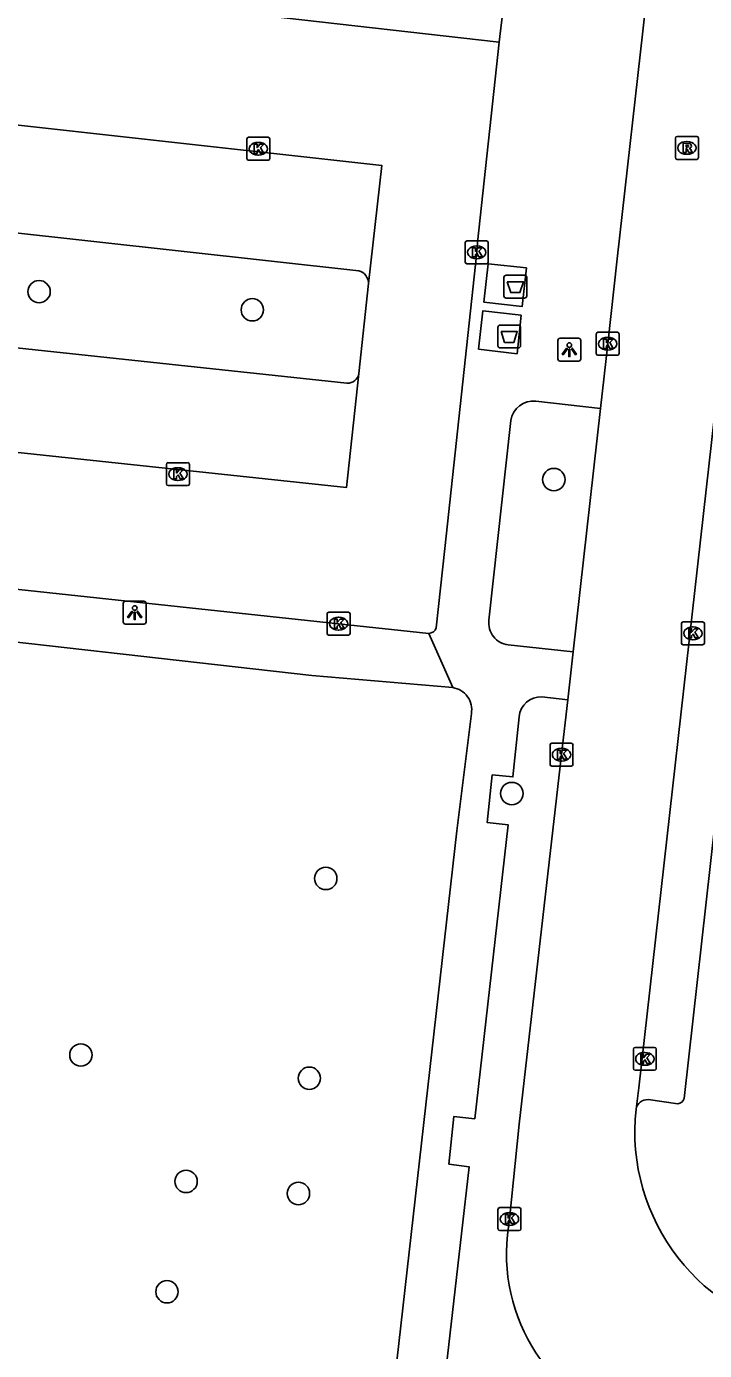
# Model space of a CAD drawing. Extents: x 161928 to 163055, y 386475 to 387428.
# Drawn here: x 162031.2 to 162060.7, y 386553.8 to 386611.6 of the extents above; entities that cross this region are included whole.
import ezdxf

# ---------------------------------------------------------------- set-up
doc = ezdxf.new("R2010")
doc.units = 0
for name, color, linetype in [('IMGEO_Afval_apart_plaats', 7, 'Continuous'), ('IMGEO_Boom', 7, 'Continuous'), ('IMGEO_Kolk', 7, 'Continuous'), ('IMGEO_Lichtpunt', 7, 'Continuous'), ('IMGEO_Parkeervlak_open', 7, 'Continuous'), ('IMGEO_Rijbaan_lokaal_open', 7, 'Continuous'), ('IMGEO_Rioolput', 7, 'Continuous'), ('IMGEO_Voetpad_gesloten', 7, 'Continuous'), ('IMGEO_Voetpad_open', 7, 'Continuous')]:
    doc.layers.add(name, color=color, linetype=linetype)

msp = doc.modelspace()

# ---------------------------------------------------------------- linework, layer by layer
at = {"layer": 'IMGEO_Afval_apart_plaats'}
for p, q in [((162051.997, 386599.869), (162051.997, 386600.669)), ((162051.997, 386600.669), (162051.997, 386599.869)), ((162052.097, 386600.769), (162052.887, 386600.769)), ((162052.887, 386600.769), (162052.097, 386600.769)), ((162052.987, 386600.669), (162052.987, 386599.869)), ((162052.987, 386599.869), (162052.987, 386600.669)), ((162052.887, 386599.769), (162052.097, 386599.769)), ((162052.097, 386599.769), (162052.887, 386599.769)), ((162051.832, 386598.591), (162052.622, 386598.591)), ((162052.622, 386598.591), (162051.832, 386598.591)), ((162051.732, 386597.691), (162051.732, 386598.491)), ((162051.732, 386598.491), (162051.732, 386597.691)), ((162052.722, 386598.491), (162052.722, 386597.691)), ((162052.722, 386597.691), (162052.722, 386598.491)), ((162052.622, 386597.591), (162051.832, 386597.591)), ((162051.832, 386597.591), (162052.622, 386597.591))]:
    msp.add_line(p, q, dxfattribs=at)
for points in [[(162052.14, 386600.483), (162052.844, 386600.483), (162052.695, 386600.013), (162052.289, 386600.013), (162052.14, 386600.483)], [(162051.875, 386598.305), (162052.579, 386598.305), (162052.43, 386597.835), (162052.024, 386597.835), (162051.875, 386598.305)]]:
    msp.add_lwpolyline(points, dxfattribs=at)
for centre, start, end in [((162052.097, 386600.669), 90, 180), ((162052.097, 386600.669), 90, 180), ((162052.887, 386600.669), 0, 90), ((162052.887, 386600.669), 360, 90), ((162052.097, 386599.869), 180, 270), ((162052.097, 386599.869), 180, 270), ((162052.887, 386599.869), 270, 0), ((162052.887, 386599.869), 270, 0), ((162051.832, 386598.491), 90, 180), ((162051.832, 386598.491), 90, 180), ((162052.622, 386598.491), 0, 90), ((162052.622, 386598.491), 360, 90), ((162051.832, 386597.691), 180, 270), ((162051.832, 386597.691), 180, 270), ((162052.622, 386597.691), 270, 0), ((162052.622, 386597.691), 270, 0)]:
    msp.add_arc(centre, 0.1, start, end, dxfattribs=at)
at = {"layer": 'IMGEO_Boom'}
for centre in [(162031.701, 386600.05), (162041.011, 386599.259), (162054.174, 386591.844), (162052.34, 386578.137), (162044.218, 386574.432), (162033.528, 386566.722), (162043.5, 386565.706), (162038.119, 386561.203), (162043.023, 386560.676), (162037.286, 386556.387)]:
    msp.add_circle(centre, 0.489, dxfattribs=at)
at = {"layer": 'IMGEO_Kolk'}
for p, q in [((162040.772, 386605.863), (162040.772, 386606.715)), ((162040.847, 386606.789), (162041.699, 386606.789)), ((162041.773, 386606.715), (162041.773, 386605.863)), ((162041.26, 386606.569), (162041.285, 386606.569)), ((162041.699, 386605.789), (162040.847, 386605.789)), ((162041.283, 386606.009), (162041.258, 386606.009)), ((162050.307, 386601.342), (162050.307, 386602.194)), ((162050.382, 386602.268), (162051.234, 386602.268)), ((162050.795, 386602.048), (162050.82, 386602.048)), ((162051.308, 386602.194), (162051.308, 386601.342)), ((162050.818, 386601.488), (162050.793, 386601.488)), ((162051.234, 386601.268), (162050.382, 386601.268)), ((162056.022, 386597.349), (162056.022, 386598.201)), ((162056.097, 386598.275), (162056.949, 386598.275)), ((162056.51, 386598.055), (162056.535, 386598.055)), ((162057.023, 386598.201), (162057.023, 386597.349)), ((162056.533, 386597.495), (162056.508, 386597.495)), ((162056.949, 386597.275), (162056.097, 386597.275)), ((162037.262, 386591.657), (162037.262, 386592.509)), ((162037.337, 386592.583), (162038.189, 386592.583)), ((162037.75, 386592.363), (162037.775, 386592.363)), ((162038.263, 386592.509), (162038.263, 386591.657)), ((162038.189, 386591.583), (162037.337, 386591.583)), ((162037.773, 386591.803), (162037.748, 386591.803)), ((162044.277, 386585.127), (162044.277, 386585.979)), ((162044.352, 386586.053), (162045.204, 386586.053)), ((162044.765, 386585.833), (162044.79, 386585.833)), ((162045.278, 386585.979), (162045.278, 386585.127)), ((162044.788, 386585.273), (162044.763, 386585.273)), ((162059.742, 386584.706), (162059.742, 386585.558)), ((162059.817, 386585.632), (162060.669, 386585.632)), ((162060.23, 386585.412), (162060.255, 386585.412)), ((162060.743, 386585.558), (162060.743, 386584.706)), ((162045.204, 386585.053), (162044.352, 386585.053)), ((162060.669, 386584.632), (162059.817, 386584.632)), ((162060.253, 386584.852), (162060.228, 386584.852)), ((162054.008, 386579.41), (162054.008, 386580.262)), ((162054.083, 386580.336), (162054.935, 386580.336)), ((162054.496, 386580.116), (162054.521, 386580.116)), ((162055.009, 386580.262), (162055.009, 386579.41)), ((162054.519, 386579.556), (162054.494, 386579.556)), ((162054.935, 386579.336), (162054.083, 386579.336)), ((162057.645, 386566.128), (162057.645, 386566.98)), ((162057.72, 386567.054), (162058.572, 386567.054)), ((162058.133, 386566.834), (162058.158, 386566.834)), ((162058.646, 386566.98), (162058.646, 386566.128)), ((162058.156, 386566.274), (162058.131, 386566.274)), ((162058.572, 386566.054), (162057.72, 386566.054)), ((162051.735, 386559.132), (162051.735, 386559.984)), ((162051.81, 386560.058), (162052.662, 386560.058)), ((162052.223, 386559.838), (162052.248, 386559.838)), ((162052.736, 386559.984), (162052.736, 386559.132)), ((162052.246, 386559.278), (162052.221, 386559.278)), ((162052.662, 386559.058), (162051.81, 386559.058))]:
    msp.add_line(p, q, dxfattribs=at)
for points in [[(162040.772, 386605.863), (162040.772, 386606.715)], [(162040.847, 386606.789), (162041.699, 386606.789)], [(162041.773, 386606.715), (162041.773, 386605.863)], [(162041.093, 386606.489), (162041.216, 386606.489), (162041.216, 386606.338), (162041.346, 386606.489), (162041.51, 386606.489), (162041.364, 386606.338), (162041.517, 386606.089), (162041.365, 386606.089), (162041.28, 386606.253), (162041.216, 386606.186), (162041.216, 386606.089), (162041.093, 386606.089), (162041.093, 386606.489)], [(162041.699, 386605.789), (162040.847, 386605.789)], [(162050.307, 386601.342), (162050.307, 386602.194)], [(162050.382, 386602.268), (162051.234, 386602.268)], [(162050.628, 386601.968), (162050.751, 386601.968), (162050.751, 386601.817), (162050.881, 386601.968), (162051.045, 386601.968), (162050.899, 386601.817), (162051.052, 386601.568), (162050.9, 386601.568), (162050.815, 386601.732), (162050.751, 386601.665), (162050.751, 386601.568), (162050.628, 386601.568), (162050.628, 386601.968)], [(162051.308, 386602.194), (162051.308, 386601.342)], [(162051.234, 386601.268), (162050.382, 386601.268)], [(162056.022, 386597.349), (162056.022, 386598.201)], [(162056.097, 386598.275), (162056.949, 386598.275)], [(162056.343, 386597.975), (162056.466, 386597.975), (162056.466, 386597.824), (162056.596, 386597.975), (162056.76, 386597.975), (162056.614, 386597.824), (162056.767, 386597.575), (162056.615, 386597.575), (162056.53, 386597.739), (162056.466, 386597.672), (162056.466, 386597.575), (162056.343, 386597.575), (162056.343, 386597.975)], [(162057.023, 386598.201), (162057.023, 386597.349)], [(162056.949, 386597.275), (162056.097, 386597.275)], [(162037.262, 386591.657), (162037.262, 386592.509)], [(162037.337, 386592.583), (162038.189, 386592.583)], [(162037.583, 386592.283), (162037.706, 386592.283), (162037.706, 386592.132), (162037.836, 386592.283), (162038, 386592.283), (162037.854, 386592.132), (162038.007, 386591.883), (162037.855, 386591.883), (162037.77, 386592.047), (162037.706, 386591.98), (162037.706, 386591.883), (162037.583, 386591.883), (162037.583, 386592.283)], [(162038.263, 386592.509), (162038.263, 386591.657)], [(162038.189, 386591.583), (162037.337, 386591.583)], [(162044.277, 386585.127), (162044.277, 386585.979)], [(162044.352, 386586.053), (162045.204, 386586.053)], [(162045.278, 386585.979), (162045.278, 386585.127)], [(162044.598, 386585.753), (162044.721, 386585.753), (162044.721, 386585.602), (162044.851, 386585.753), (162045.015, 386585.753), (162044.869, 386585.602), (162045.022, 386585.353), (162044.87, 386585.353), (162044.785, 386585.517), (162044.721, 386585.45), (162044.721, 386585.353), (162044.598, 386585.353), (162044.598, 386585.753)], [(162059.742, 386584.706), (162059.742, 386585.558)], [(162059.817, 386585.632), (162060.669, 386585.632)], [(162060.063, 386585.332), (162060.186, 386585.332), (162060.186, 386585.181), (162060.316, 386585.332), (162060.48, 386585.332), (162060.334, 386585.181), (162060.487, 386584.932), (162060.335, 386584.932), (162060.25, 386585.096), (162060.186, 386585.029), (162060.186, 386584.932), (162060.063, 386584.932), (162060.063, 386585.332)], [(162060.743, 386585.558), (162060.743, 386584.706)], [(162045.204, 386585.053), (162044.352, 386585.053)], [(162060.669, 386584.632), (162059.817, 386584.632)], [(162054.008, 386579.41), (162054.008, 386580.262)], [(162054.083, 386580.336), (162054.935, 386580.336)], [(162054.329, 386580.036), (162054.452, 386580.036), (162054.452, 386579.885), (162054.582, 386580.036), (162054.746, 386580.036), (162054.6, 386579.885), (162054.753, 386579.636), (162054.601, 386579.636), (162054.516, 386579.8), (162054.452, 386579.733), (162054.452, 386579.636), (162054.329, 386579.636), (162054.329, 386580.036)], [(162055.009, 386580.262), (162055.009, 386579.41)], [(162054.935, 386579.336), (162054.083, 386579.336)], [(162057.645, 386566.128), (162057.645, 386566.98)], [(162057.72, 386567.054), (162058.572, 386567.054)], [(162057.966, 386566.754), (162058.089, 386566.754), (162058.089, 386566.603), (162058.219, 386566.754), (162058.383, 386566.754), (162058.237, 386566.603), (162058.39, 386566.354), (162058.238, 386566.354), (162058.153, 386566.518), (162058.089, 386566.451), (162058.089, 386566.354), (162057.966, 386566.354), (162057.966, 386566.754)], [(162058.646, 386566.98), (162058.646, 386566.128)], [(162058.572, 386566.054), (162057.72, 386566.054)], [(162051.735, 386559.132), (162051.735, 386559.984)], [(162051.81, 386560.058), (162052.662, 386560.058)], [(162052.736, 386559.984), (162052.736, 386559.132)], [(162052.056, 386559.758), (162052.179, 386559.758), (162052.179, 386559.607), (162052.309, 386559.758), (162052.473, 386559.758), (162052.327, 386559.607), (162052.48, 386559.358), (162052.328, 386559.358), (162052.243, 386559.522), (162052.179, 386559.455), (162052.179, 386559.358), (162052.056, 386559.358), (162052.056, 386559.758)], [(162052.662, 386559.058), (162051.81, 386559.058)]]:
    msp.add_lwpolyline(points, dxfattribs=at)
for centre, start, end in [((162040.849, 386606.713), 91.55205, 178.44795), ((162040.849, 386606.713), 91.55205, 178.44795), ((162041.697, 386606.713), 1.55205, 88.44795), ((162041.697, 386606.713), 1.55205, 88.44795), ((162040.849, 386605.865), 181.55205, 268.44795), ((162040.849, 386605.865), 181.55205, 268.44795), ((162041.697, 386605.865), 271.55205, 358.44795), ((162041.697, 386605.865), 271.55205, 358.44795), ((162050.384, 386602.192), 91.55205, 178.44795), ((162050.384, 386602.192), 91.55205, 178.44795), ((162051.232, 386602.192), 1.55205, 88.44795), ((162051.232, 386602.192), 1.55205, 88.44795), ((162050.384, 386601.344), 181.55205, 268.44795), ((162050.384, 386601.344), 181.55205, 268.44795), ((162051.232, 386601.344), 271.55205, 358.44795), ((162051.232, 386601.344), 271.55205, 358.44795), ((162056.099, 386598.199), 91.55205, 178.44795), ((162056.099, 386598.199), 91.55205, 178.44795), ((162056.947, 386598.199), 1.55205, 88.44795), ((162056.947, 386598.199), 1.55205, 88.44795), ((162056.099, 386597.351), 181.55205, 268.44795), ((162056.099, 386597.351), 181.55205, 268.44795), ((162056.947, 386597.351), 271.55205, 358.44795), ((162056.947, 386597.351), 271.55205, 358.44795), ((162037.339, 386592.507), 91.55205, 178.44795), ((162037.339, 386592.507), 91.55205, 178.44795), ((162038.187, 386592.507), 1.55205, 88.44795), ((162038.187, 386592.507), 1.55205, 88.44795), ((162037.339, 386591.659), 181.55205, 268.44795), ((162037.339, 386591.659), 181.55205, 268.44795), ((162038.187, 386591.659), 271.55205, 358.44795), ((162038.187, 386591.659), 271.55205, 358.44795), ((162044.354, 386585.977), 91.55205, 178.44795), ((162044.354, 386585.977), 91.55205, 178.44795), ((162045.202, 386585.977), 1.55205, 88.44795), ((162045.202, 386585.977), 1.55205, 88.44795), ((162059.819, 386585.556), 91.55205, 178.44795), ((162059.819, 386585.556), 91.55205, 178.44795), ((162060.667, 386585.556), 1.55205, 88.44795), ((162060.667, 386585.556), 1.55205, 88.44795), ((162044.354, 386585.129), 181.55205, 268.44795), ((162044.354, 386585.129), 181.55205, 268.44795), ((162045.202, 386585.129), 271.55205, 358.44795), ((162045.202, 386585.129), 271.55205, 358.44795), ((162059.819, 386584.708), 181.55205, 268.44795), ((162059.819, 386584.708), 181.55205, 268.44795), ((162060.667, 386584.708), 271.55205, 358.44795), ((162060.667, 386584.708), 271.55205, 358.44795), ((162054.085, 386580.26), 91.55205, 178.44795), ((162054.085, 386580.26), 91.55205, 178.44795), ((162054.933, 386580.26), 1.55205, 88.44795), ((162054.933, 386580.26), 1.55205, 88.44795), ((162054.085, 386579.412), 181.55205, 268.44795), ((162054.085, 386579.412), 181.55205, 268.44795), ((162054.933, 386579.412), 271.55205, 358.44795), ((162054.933, 386579.412), 271.55205, 358.44795), ((162057.722, 386566.978), 91.55205, 178.44795), ((162057.722, 386566.978), 91.55205, 178.44795), ((162058.57, 386566.978), 1.55205, 88.44795), ((162058.57, 386566.978), 1.55205, 88.44795), ((162057.722, 386566.13), 181.55205, 268.44795), ((162057.722, 386566.13), 181.55205, 268.44795), ((162058.57, 386566.13), 271.55205, 358.44795), ((162058.57, 386566.13), 271.55205, 358.44795), ((162051.812, 386559.982), 91.55205, 178.44795), ((162051.812, 386559.982), 91.55205, 178.44795), ((162052.66, 386559.982), 1.55205, 88.44795), ((162052.66, 386559.982), 1.55205, 88.44795), ((162051.812, 386559.134), 181.55205, 268.44795), ((162051.812, 386559.134), 181.55205, 268.44795), ((162052.66, 386559.134), 271.55205, 358.44795), ((162052.66, 386559.134), 271.55205, 358.44795)]:
    msp.add_arc(centre, 0.0765, start, end, dxfattribs=at)
for centre, major_axis, ratio, start_param, end_param in [((162041.259, 386606.289), (-0.387, 0.002), 0.722429, 4.712389, 7.853982), ((162041.284, 386606.289), (-0.39, 0.002), 0.717154, 1.570796, 4.712389), ((162050.794, 386601.768), (-0.387, 0.002), 0.722429, 4.712389, 7.853982), ((162050.819, 386601.768), (-0.39, 0.002), 0.717154, 1.570796, 4.712389), ((162056.509, 386597.775), (-0.387, 0.002), 0.722429, 4.712389, 7.853982), ((162056.534, 386597.775), (-0.39, 0.002), 0.717154, 1.570796, 4.712389), ((162037.749, 386592.083), (-0.387, 0.002), 0.722429, 4.712389, 7.853982), ((162037.774, 386592.083), (-0.39, 0.002), 0.717154, 1.570796, 4.712389), ((162044.764, 386585.553), (-0.387, 0.002), 0.722429, 4.712389, 7.853982), ((162044.789, 386585.553), (-0.39, 0.002), 0.717154, 1.570796, 4.712389), ((162060.229, 386585.132), (-0.387, 0.002), 0.722429, 4.712389, 7.853982), ((162060.254, 386585.132), (-0.39, 0.002), 0.717154, 1.570796, 4.712389), ((162054.495, 386579.836), (-0.387, 0.002), 0.722429, 4.712389, 7.853982), ((162054.52, 386579.836), (-0.39, 0.002), 0.717154, 1.570796, 4.712389), ((162058.132, 386566.554), (-0.387, 0.002), 0.722429, 4.712389, 7.853982), ((162058.157, 386566.554), (-0.39, 0.002), 0.717154, 1.570796, 4.712389), ((162052.222, 386559.558), (-0.387, 0.002), 0.722429, 4.712389, 7.853982), ((162052.247, 386559.558), (-0.39, 0.002), 0.717154, 1.570796, 4.712389)]:
    msp.add_ellipse(centre, major_axis=major_axis, ratio=ratio, start_param=start_param, end_param=end_param, dxfattribs=at)
at = {"layer": 'IMGEO_Lichtpunt'}
for p, q in [((162055.253, 386598.015), (162054.445, 386598.015)), ((162055.253, 386598.015), (162054.445, 386598.015)), ((162054.351, 386597.92), (162054.351, 386597.113)), ((162054.351, 386597.92), (162054.351, 386597.113)), ((162055.347, 386597.113), (162055.347, 386597.92)), ((162055.347, 386597.113), (162055.347, 386597.92)), ((162054.445, 386597.019), (162055.253, 386597.019)), ((162054.445, 386597.019), (162055.253, 386597.019)), ((162035.38, 386586.44), (162035.38, 386585.633)), ((162035.38, 386586.44), (162035.38, 386585.633)), ((162036.282, 386586.535), (162035.474, 386586.535)), ((162036.282, 386586.535), (162035.474, 386586.535)), ((162036.376, 386585.633), (162036.376, 386586.44)), ((162036.376, 386585.633), (162036.376, 386586.44)), ((162035.474, 386585.539), (162036.282, 386585.539)), ((162035.474, 386585.539), (162036.282, 386585.539))]:
    msp.add_line(p, q, dxfattribs=at)
for points in [[(162054.725, 386597.584), (162054.764, 386597.556), (162054.576, 386597.294), (162054.538, 386597.321), (162054.725, 386597.584)], [(162054.827, 386597.536), (162054.874, 386597.536), (162054.874, 386597.214), (162054.827, 386597.214), (162054.827, 386597.536)], [(162054.937, 386597.556), (162054.975, 386597.583), (162055.162, 386597.321), (162055.123, 386597.293), (162054.937, 386597.556)], [(162035.754, 386586.104), (162035.793, 386586.076), (162035.605, 386585.814), (162035.567, 386585.841), (162035.754, 386586.104)], [(162035.856, 386586.056), (162035.903, 386586.056), (162035.903, 386585.734), (162035.856, 386585.734), (162035.856, 386586.056)], [(162035.966, 386586.076), (162036.004, 386586.103), (162036.191, 386585.841), (162036.152, 386585.813), (162035.966, 386586.076)]]:
    msp.add_lwpolyline(points, dxfattribs=at)
for centre in [(162054.85, 386597.718), (162035.879, 386586.238)]:
    msp.add_circle(centre, 0.0994, dxfattribs=at)
for centre, start, end in [((162054.445, 386597.92), 90, 180), ((162054.445, 386597.92), 90, 180), ((162055.253, 386597.92), 0, 90), ((162055.253, 386597.92), 0, 90), ((162054.445, 386597.113), 180, 270), ((162054.445, 386597.113), 180, 270), ((162055.253, 386597.113), 270, 0), ((162055.253, 386597.113), 270, 360), ((162035.474, 386586.44), 90, 180), ((162035.474, 386586.44), 90, 180), ((162036.282, 386586.44), 0, 90), ((162036.282, 386586.44), 0, 90), ((162035.474, 386585.633), 180, 270), ((162035.474, 386585.633), 180, 270), ((162036.282, 386585.633), 270, 0), ((162036.282, 386585.633), 270, 360)]:
    msp.add_arc(centre, 0.0946, start, end, dxfattribs=at)
at = {"layer": 'IMGEO_Parkeervlak_open'}
for points in [[(162045.654, 386600.958), (162026.189, 386603.106)], [(162045.141, 386596.051), (162025.674, 386598.142)]]:
    msp.add_lwpolyline(points, dxfattribs=at)
for centre, radius, start, end in [((162045.503, 386600.392), 0.586, 0.70433, 75.07401), ((162045.163, 386596.559), 0.509, 267.52619, 351.24254)]:
    msp.add_arc(centre, radius, start, end, dxfattribs=at)
at = {"layer": 'IMGEO_Rijbaan_lokaal_open'}
for points in [[(162057.763, 386564.352), (162057.889, 386565.288), (162064.49, 386623.978)], [(162058.246, 386613.543), (162058.239, 386613.473), (162058.171, 386612.457), (162056.936, 386601.481), (162056.523, 386597.775), (162056.212, 386594.954)], [(162040.86, 386612.186), (162051.78, 386610.944)], [(161998.748, 386605.643), (161999.322, 386610.817), (162046.661, 386605.563), (162046.089, 386600.399)], [(162051.78, 386610.944), (162050.847, 386602.202), (162050.808, 386601.768), (162049.408, 386588.832), (162049.041, 386585.371)], [(161998.312, 386601.546), (161997.747, 386596.555), (162045.121, 386591.495), (162045.666, 386596.482)], [(162045.666, 386596.482), (162046.089, 386600.399)], [(162056.212, 386594.954), (162055.011, 386584.331)], [(162048.718, 386585.13), (162044.778, 386585.553), (161992.335, 386591.182)], [(162055.011, 386584.331), (162054.783, 386582.229)], [(162054.783, 386582.229), (162054.509, 386579.836), (162052.656, 386563.709), (162052.236, 386559.558), (162052.145, 386558.867)]]:
    msp.add_lwpolyline(points, dxfattribs=at)
for centre, radius, start, end in [((162048.719, 386585.465), 0.335, 269.78775, 343.6677), ((162066.671, 386563.372), 8.962, 173.7203, 261.86522), ((162060.085, 386558.063), 7.981, 174.21854, 256.8884)]:
    msp.add_arc(centre, radius, start, end, dxfattribs=at)
at = {"layer": 'IMGEO_Rioolput'}
for p, q in [((162059.481, 386605.901), (162059.481, 386606.753)), ((162059.556, 386606.827), (162060.408, 386606.827)), ((162059.969, 386606.607), (162059.994, 386606.607)), ((162060.482, 386606.753), (162060.482, 386605.901)), ((162059.992, 386606.047), (162059.967, 386606.047)), ((162060.408, 386605.827), (162059.556, 386605.827))]:
    msp.add_line(p, q, dxfattribs=at)
for points in [[(162059.481, 386605.901), (162059.481, 386606.753)], [(162059.556, 386606.827), (162060.408, 386606.827)], [(162060.482, 386606.753), (162060.482, 386605.901)], [(162060.07, 386606.525), (162059.818, 386606.527), (162059.818, 386606.127)], [(162059.818, 386606.127), (162059.942, 386606.127), (162059.942, 386606.289), (162059.953, 386606.289)], [(162059.996, 386606.446), (162059.942, 386606.446), (162059.942, 386606.365)], [(162059.942, 386606.365), (162059.994, 386606.365)], [(162060, 386606.26), (162060.071, 386606.127), (162060.211, 386606.127), (162060.146, 386606.253)], [(162060.408, 386605.827), (162059.556, 386605.827)]]:
    msp.add_lwpolyline(points, dxfattribs=at)
for centre, radius, start, end in [((162059.558, 386606.751), 0.0765, 91.55205, 178.44795), ((162059.558, 386606.751), 0.0765, 91.55205, 178.44795), ((162060.406, 386606.751), 0.0765, 1.55205, 88.44795), ((162060.406, 386606.751), 0.0765, 1.55205, 88.44795), ((162059.952, 386606.236), 0.0533, 26.02933, 88.69889), ((162059.978, 386606.554), 0.19, 274.7715, 282.96867), ((162060.002, 386606.35), 0.0964, 77.00612, 93.18647), ((162060.016, 386606.407), 0.0378, 276.66336, 79.67722), ((162060.069, 386606.415), 0.109, 350.36119, 89.41601), ((162060.067, 386606.415), 0.112, 277.58423, 350.98172), ((162060.051, 386606.2), 0.108, 29.51342, 73.79051), ((162059.558, 386605.903), 0.0765, 181.55205, 268.44795), ((162059.558, 386605.903), 0.0765, 181.55205, 268.44795), ((162060.406, 386605.903), 0.0765, 271.55205, 358.44795), ((162060.406, 386605.903), 0.0765, 271.55205, 358.44795)]:
    msp.add_arc(centre, radius, start, end, dxfattribs=at)
for centre, major_axis, ratio, start_param, end_param in [((162059.968, 386606.327), (-0.387, 0.002), 0.722429, 4.712389, 7.853982), ((162059.993, 386606.327), (-0.39, 0.002), 0.717154, 1.570796, 4.712389)]:
    msp.add_ellipse(centre, major_axis=major_axis, ratio=ratio, start_param=start_param, end_param=end_param, dxfattribs=at)
at = {"layer": 'IMGEO_Voetpad_gesloten'}
for points in [[(162052.974, 386601.083), (162052.796, 386599.402), (162051.12, 386599.597), (162051.299, 386601.264), (162052.974, 386601.083)], [(162052.741, 386599.018), (162052.566, 386597.342), (162050.888, 386597.545), (162051.08, 386599.217), (162052.741, 386599.018)]]:
    msp.add_lwpolyline(points, dxfattribs=at)
at = {"layer": 'IMGEO_Voetpad_open'}
for points in [[(162066.376, 386623.021), (162059.855, 386564.824)], [(162052.349, 386615.603), (162052.344, 386615.562), (162051.809, 386611.197), (162051.78, 386610.944)], [(162053.391, 386595.267), (162056.212, 386594.954)], [(162051.34, 386585.712), (162052.292, 386594.431)], [(162018.556, 386586.11), (162019.655, 386585.992), (162043.611, 386583.297), (162049.757, 386582.761)], [(162048.718, 386585.13), (162049.757, 386582.761)], [(162055.011, 386584.331), (162052.183, 386584.63)], [(162053.651, 386582.361), (162054.783, 386582.229)], [(162050.572, 386581.627), (162049.942, 386576.512), (162046.685, 386547.692)], [(162049.254, 386551.159), (162050.472, 386561.845), (162049.594, 386561.959), (162049.805, 386564.034), (162050.722, 386563.939), (162052.173, 386576.778), (162051.266, 386576.868), (162051.482, 386578.954), (162052.385, 386578.863), (162052.656, 386581.49)], [(162059.579, 386564.596), (162058.293, 386564.772)]]:
    msp.add_lwpolyline(points, dxfattribs=at)
for centre, radius, start, end in [((162053.275, 386594.279), 0.994, 83.29173, 171.22816), ((162052.29, 386585.583), 0.959, 172.26291, 263.58231), ((162049.61, 386581.796), 0.977, 350.06145, 81.34777), ((162053.612, 386581.402), 0.96, 87.64266, 174.75365), ((162058.259, 386564.27), 0.503, 86.12324, 170.66709), ((162059.567, 386564.892), 0.296, 272.32258, 346.79676)]:
    msp.add_arc(centre, radius, start, end, dxfattribs=at)

doc.saveas('drawing.dxf')
